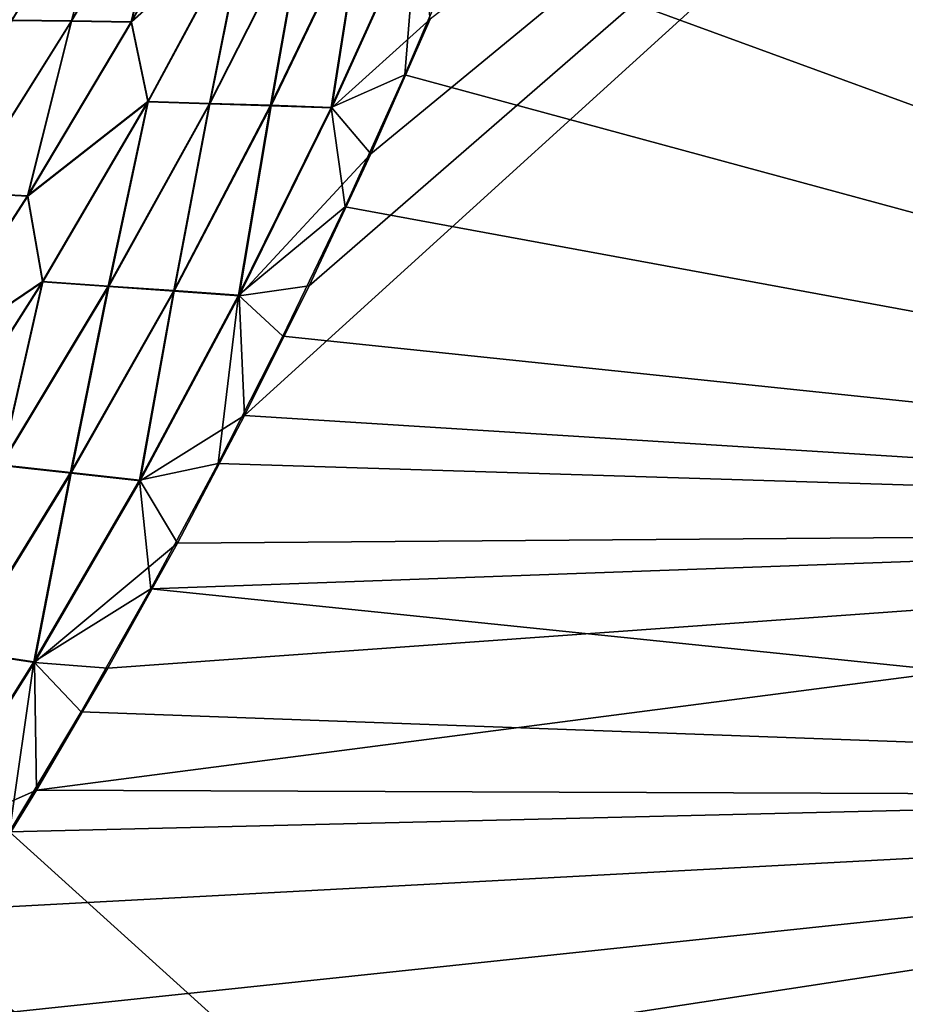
# Model space of a CAD drawing. Header units: metres. Extents: x -2 to 102, y -85 to 102.
# Tile 285 of 343: x 92.75 to 95.64, y 25.11 to 28.32. Entities that reach past the tile are written whole.
import ezdxf

# ---------------------------------------------------------------- set-up
doc = ezdxf.new("R2010")
doc.units = ezdxf.units.M
doc.layers.add('solid_21064300', color=7, linetype='CONTINUOUS')

msp = doc.modelspace()

# ---------------------------------------------------------------- linework, layer by layer
at = {"layer": 'solid_21064300'}
for points in [[(95.392036, 32.447853, -10.415613), (99.512444, 32.569004, -10.409643), (99.356873, 26.688757, -10.699394)], [(99.510719, 32.503227, 10.412885), (93.69519, 27.452665, 10.661753), (93.485512, 27.030266, 10.682567)], [(99.356117, 26.661158, 10.700754), (99.510719, 32.503227, 10.412885), (93.485512, 27.030266, 10.682567)], [(99.510719, 32.503227, 10.412885), (93.896652, 27.882322, 10.640581), (93.69519, 27.452665, 10.661753)], [(99.510719, 32.503227, 10.412885), (94.089928, 28.320303, 10.618999), (93.896652, 27.882322, 10.640581)], [(95.271202, 31.919905, -10.441628), (95.392036, 32.447853, -10.415613), (99.356873, 26.688757, -10.699394)], [(95.141891, 31.406755, -10.466913), (95.271202, 31.919905, -10.441628), (99.356873, 26.688757, -10.699394)], [(95.004066, 30.908417, -10.491469), (95.141891, 31.406755, -10.466913), (99.356873, 26.688757, -10.699394)], [(94.85804, 30.421745, -10.51545), (95.004066, 30.908417, -10.491469), (99.356873, 26.688757, -10.699394)], [(94.704025, 29.94474, -10.538955), (94.85804, 30.421745, -10.51545), (99.356873, 26.688757, -10.699394)], [(94.541855, 29.479467, -10.561881), (94.704025, 29.94474, -10.538955), (99.356873, 26.688757, -10.699394)], [(94.371559, 29.024452, -10.584302), (94.541855, 29.479467, -10.561881), (99.356873, 26.688757, -10.699394)], [(94.193207, 28.577742, -10.606315), (94.371559, 29.024452, -10.584302), (99.356873, 26.688757, -10.699394)], [(92.921371, 28.314428, -10.407381), (93.252846, 28.88653, -10.393844), (93.116585, 28.312117, -10.473372)], [(93.07193, 28.881273, -10.321104), (93.252846, 28.88653, -10.393844), (92.921371, 28.314428, -10.407381)], [(92.922203, 28.313358, 10.406566), (93.253685, 28.88546, 10.393086), (93.072563, 28.880344, 10.32015)], [(93.117645, 28.310904, 10.472751), (93.253685, 28.88546, 10.393086), (92.922203, 28.313358, 10.406566)], [(93.116585, 28.312117, -10.473372), (93.434685, 28.891752, -10.454879), (93.492058, 28.650728, -10.513827)], [(93.252846, 28.88653, -10.393844), (93.434685, 28.891752, -10.454879), (93.116585, 28.312117, -10.473372)], [(93.117645, 28.310904, 10.472751), (93.43573, 28.89056, 10.454302), (93.253685, 28.88546, 10.393086)], [(93.493355, 28.649412, 10.513401), (93.43573, 28.89056, 10.454302), (93.117645, 28.310904, 10.472751)], [(92.688263, 28.552526, -10.237259), (93.07193, 28.881273, -10.321104), (92.727196, 28.316965, -10.32877)], [(92.727821, 28.316051, 10.327744), (93.072563, 28.880344, 10.32015), (92.688713, 28.551775, 10.236043)], [(92.727196, 28.316965, -10.32877), (93.07193, 28.881273, -10.321104), (92.921371, 28.314428, -10.407381)], [(92.922203, 28.313358, 10.406566), (93.072563, 28.880344, 10.32015), (92.727821, 28.316051, 10.327744)], [(93.116585, 28.312117, -10.473372), (93.492058, 28.650728, -10.513827), (93.17012, 28.05249, -10.53668)], [(93.171425, 28.051142, 10.536221), (93.493355, 28.649412, 10.513401), (93.117645, 28.310904, 10.472751)], [(93.17012, 28.05249, -10.53668), (93.492058, 28.650728, -10.513827), (93.370735, 28.046291, -10.57937)], [(93.372307, 28.044828, 10.579074), (93.493355, 28.649412, 10.513401), (93.171425, 28.051142, 10.536221)], [(93.370735, 28.046291, -10.57937), (93.678879, 28.652246, -10.553187), (93.569977, 28.039833, -10.609583)], [(93.492058, 28.650728, -10.513827), (93.678879, 28.652246, -10.553187), (93.370735, 28.046291, -10.57937)], [(93.372307, 28.044828, 10.579074), (93.68042, 28.650837, 10.552914), (93.493355, 28.649412, 10.513401)], [(93.571823, 28.038271, 10.609432), (93.68042, 28.650837, 10.552914), (93.372307, 28.044828, 10.579074)], [(93.569977, 28.039833, -10.609583), (93.864395, 28.653219, -10.580961), (93.76725, 28.03315, -10.627541)], [(93.678879, 28.652246, -10.553187), (93.864395, 28.653219, -10.580961), (93.569977, 28.039833, -10.609583)], [(93.571823, 28.038271, 10.609432), (93.866196, 28.651728, 10.580823), (93.68042, 28.650837, 10.552914)], [(93.769379, 28.031494, 10.627519), (93.866196, 28.651728, 10.580823), (93.571823, 28.038271, 10.609432)], [(93.76725, 28.03315, -10.627541), (94.04805, 28.653675, -10.59735), (94.00676, 28.139259, -10.62792)], [(93.864395, 28.653219, -10.580961), (94.04805, 28.653675, -10.59735), (93.76725, 28.03315, -10.627541)], [(93.769379, 28.031494, 10.627519), (94.089928, 28.320303, 10.618999), (94.050117, 28.652109, 10.597331)], [(93.769379, 28.031494, 10.627519), (94.050117, 28.652109, 10.597331), (93.866196, 28.651728, 10.580823)], [(94.04805, 28.653675, -10.59735), (94.193207, 28.577742, -10.606315), (94.00676, 28.139259, -10.62792)], [(94.00676, 28.139259, -10.62792), (94.193207, 28.577742, -10.606315), (99.356873, 26.688757, -10.699394)], [(92.727196, 28.316965, -10.32877), (92.921371, 28.314428, -10.407381), (92.570145, 27.756176, -10.419829)], [(92.570145, 27.756176, -10.419829), (92.921371, 28.314428, -10.407381), (92.778679, 27.745132, -10.490962)], [(92.570961, 27.755112, 10.41896), (92.922203, 28.313358, 10.406566), (92.727821, 28.316051, 10.327744)], [(92.779724, 27.743906, 10.490297), (92.922203, 28.313358, 10.406566), (92.570961, 27.755112, 10.41896)], [(92.921371, 28.314428, -10.407381), (93.116585, 28.312117, -10.473372), (92.778679, 27.745132, -10.490962)], [(92.778679, 27.745132, -10.490962), (93.116585, 28.312117, -10.473372), (93.17012, 28.05249, -10.53668)], [(92.779724, 27.743906, 10.490297), (93.117645, 28.310904, 10.472751), (92.922203, 28.313358, 10.406566)], [(93.171425, 28.051142, 10.536221), (93.117645, 28.310904, 10.472751), (92.779724, 27.743906, 10.490297)], [(93.769379, 28.031494, 10.627519), (93.896652, 27.882322, 10.640581), (94.089928, 28.320303, 10.618999)], [(93.76725, 28.03315, -10.627541), (94.00676, 28.139259, -10.62792), (93.81221, 27.70965, -10.64909)], [(93.81221, 27.70965, -10.64909), (94.00676, 28.139259, -10.62792), (99.356873, 26.688757, -10.699394)], [(92.778679, 27.745132, -10.490962), (93.17012, 28.05249, -10.53668), (92.827332, 27.46674, -10.558736)], [(92.828613, 27.465368, 10.558243), (93.171425, 28.051142, 10.536221), (92.779724, 27.743906, 10.490297)], [(92.827332, 27.46674, -10.558736), (93.17012, 28.05249, -10.53668), (93.041695, 27.451601, -10.604896)], [(93.043251, 27.450096, 10.604578), (93.171425, 28.051142, 10.536221), (92.828613, 27.465368, 10.558243)], [(93.17012, 28.05249, -10.53668), (93.370735, 28.046291, -10.57937), (93.041695, 27.451601, -10.604896)], [(93.043251, 27.450096, 10.604578), (93.372307, 28.044828, 10.579074), (93.171425, 28.051142, 10.536221)], [(93.041695, 27.451601, -10.604896), (93.370735, 28.046291, -10.57937), (93.254654, 27.436512, -10.637663)], [(93.256493, 27.434891, 10.637501), (93.372307, 28.044828, 10.579074), (93.043251, 27.450096, 10.604578)], [(93.370735, 28.046291, -10.57937), (93.569977, 28.039833, -10.609583), (93.254654, 27.436512, -10.637663)], [(93.254654, 27.436512, -10.637663), (93.569977, 28.039833, -10.609583), (93.465569, 27.42152, -10.657282)], [(93.256493, 27.434891, 10.637501), (93.571823, 28.038271, 10.609432), (93.372307, 28.044828, 10.579074)], [(93.467705, 27.419792, 10.657256), (93.571823, 28.038271, 10.609432), (93.256493, 27.434891, 10.637501)], [(93.569977, 28.039833, -10.609583), (93.76725, 28.03315, -10.627541), (93.465569, 27.42152, -10.657282)], [(93.465569, 27.42152, -10.657282), (93.76725, 28.03315, -10.627541), (93.81221, 27.70965, -10.64909)], [(93.467705, 27.419792, 10.657256), (93.769379, 28.031494, 10.627519), (93.571823, 28.038271, 10.609432)], [(93.467705, 27.419792, 10.657256), (93.896652, 27.882322, 10.640581), (93.769379, 28.031494, 10.627519)], [(93.467705, 27.419792, 10.657256), (93.69519, 27.452665, 10.661753), (93.896652, 27.882322, 10.640581)], [(92.570145, 27.756176, -10.419829), (92.778679, 27.745132, -10.490962), (92.421303, 27.191544, -10.507638)], [(92.421303, 27.191544, -10.507638), (92.778679, 27.745132, -10.490962), (92.827332, 27.46674, -10.558736)], [(92.422302, 27.19034, 10.506927), (92.779724, 27.743906, 10.490297), (92.570961, 27.755112, 10.41896)], [(92.828613, 27.465368, 10.558243), (92.779724, 27.743906, 10.490297), (92.422302, 27.19034, 10.506927)], [(93.465569, 27.42152, -10.657282), (93.81221, 27.70965, -10.64909), (93.609695, 27.288027, -10.669866)], [(93.609695, 27.288027, -10.669866), (93.81221, 27.70965, -10.64909), (99.356873, 26.688757, -10.699394)], [(92.421303, 27.191544, -10.507638), (92.827332, 27.46674, -10.558736), (92.463959, 26.894266, -10.579975)], [(92.465195, 26.892914, 10.579446), (92.828613, 27.465368, 10.558243), (92.422302, 27.19034, 10.506927)], [(92.463959, 26.894266, -10.579975), (92.827332, 27.46674, -10.558736), (92.691917, 26.868982, -10.629737)], [(92.693436, 26.867472, 10.629393), (92.828613, 27.465368, 10.558243), (92.465195, 26.892914, 10.579446)], [(92.827332, 27.46674, -10.558736), (93.041695, 27.451601, -10.604896), (92.691917, 26.868982, -10.629737)], [(92.691917, 26.868982, -10.629737), (93.041695, 27.451601, -10.604896), (92.91848, 26.844078, -10.665167)], [(92.693436, 26.867472, 10.629393), (93.043251, 27.450096, 10.604578), (92.828613, 27.465368, 10.558243)], [(92.92028, 26.842426, 10.66499), (93.043251, 27.450096, 10.604578), (92.693436, 26.867472, 10.629393)], [(93.041695, 27.451601, -10.604896), (93.254654, 27.436512, -10.637663), (92.91848, 26.844078, -10.665167)], [(92.92028, 26.842426, 10.66499), (93.256493, 27.434891, 10.637501), (93.043251, 27.450096, 10.604578)], [(93.467705, 27.419792, 10.657256), (93.485512, 27.030266, 10.682567), (93.69519, 27.452665, 10.661753)], [(92.91848, 26.844078, -10.665167), (93.254654, 27.436512, -10.637663), (93.142952, 26.819614, -10.686535)], [(93.145058, 26.817831, 10.686504), (93.256493, 27.434891, 10.637501), (92.92028, 26.842426, 10.66499)], [(93.254654, 27.436512, -10.637663), (93.465569, 27.42152, -10.657282), (93.142952, 26.819614, -10.686535)], [(93.142952, 26.819614, -10.686535), (93.465569, 27.42152, -10.657282), (93.39917, 26.873451, -10.690293)], [(93.145058, 26.817831, 10.686504), (93.467705, 27.419792, 10.657256), (93.256493, 27.434891, 10.637501)], [(93.145058, 26.817831, 10.686504), (93.485512, 27.030266, 10.682567), (93.467705, 27.419792, 10.657256)], [(93.465569, 27.42152, -10.657282), (93.609695, 27.288027, -10.669866), (93.39917, 26.873451, -10.690293)], [(93.39917, 26.873451, -10.690293), (93.609695, 27.288027, -10.669866), (99.356873, 26.688757, -10.699394)], [(93.145058, 26.817831, 10.686504), (93.266914, 26.614744, 10.703042), (93.485512, 27.030266, 10.682567)], [(99.356117, 26.661158, 10.700754), (93.485512, 27.030266, 10.682567), (93.266914, 26.614744, 10.703042)], [(92.691917, 26.868982, -10.629737), (92.91848, 26.844078, -10.665167), (92.561584, 26.263378, -10.692057)], [(92.563324, 26.261719, 10.691863), (92.92028, 26.842426, 10.66499), (92.693436, 26.867472, 10.629393)], [(93.142952, 26.819614, -10.686535), (93.39917, 26.873451, -10.690293), (93.179863, 26.465363, -10.710402)], [(93.179863, 26.465363, -10.710402), (93.39917, 26.873451, -10.690293), (99.356873, 26.688757, -10.699394)], [(92.561584, 26.263378, -10.692057), (92.91848, 26.844078, -10.665167), (92.799423, 26.228268, -10.715258)], [(92.801468, 26.226452, 10.715221), (92.92028, 26.842426, 10.66499), (92.563324, 26.261719, 10.691863)], [(92.91848, 26.844078, -10.665167), (93.142952, 26.819614, -10.686535), (92.799423, 26.228268, -10.715258)], [(92.801468, 26.226452, 10.715221), (93.145058, 26.817831, 10.686504), (92.92028, 26.842426, 10.66499)], [(92.799423, 26.228268, -10.715258), (93.142952, 26.819614, -10.686535), (93.179863, 26.465363, -10.710402)], [(92.801468, 26.226452, 10.715221), (93.266914, 26.614744, 10.703042), (93.145058, 26.817831, 10.686504)], [(93.179863, 26.465363, -10.710402), (99.356873, 26.688757, -10.699394), (99.332802, 25.833054, -10.74156)], [(99.356117, 26.661158, 10.700754), (93.040466, 26.207434, 10.723112), (92.80761, 25.809868, 10.742702)], [(99.331474, 25.785217, 10.743917), (99.356117, 26.661158, 10.700754), (92.80761, 25.809868, 10.742702)], [(99.356117, 26.661158, 10.700754), (93.266914, 26.614744, 10.703042), (93.040466, 26.207434, 10.723112)], [(92.801468, 26.226452, 10.715221), (93.040466, 26.207434, 10.723112), (93.266914, 26.614744, 10.703042)], [(92.799423, 26.228268, -10.715258), (93.179863, 26.465363, -10.710402), (92.952942, 26.065271, -10.730117)], [(92.952942, 26.065271, -10.730117), (93.179863, 26.465363, -10.710402), (99.332802, 25.833054, -10.74156)], [(92.561584, 26.263378, -10.692057), (92.799423, 26.228268, -10.715258), (92.435097, 25.648392, -10.743406)], [(92.437012, 25.646584, 10.743361), (92.801468, 26.226452, 10.715221), (92.563324, 26.261719, 10.691863)], [(92.435097, 25.648392, -10.743406), (92.799423, 26.228268, -10.715258), (92.720016, 25.674982, -10.749349)], [(92.437012, 25.646584, 10.743361), (92.80761, 25.809868, 10.742702), (92.801468, 26.226452, 10.715221)], [(92.799423, 26.228268, -10.715258), (92.952942, 26.065271, -10.730117), (92.720016, 25.674982, -10.749349)], [(92.801468, 26.226452, 10.715221), (92.80761, 25.809868, 10.742702), (93.040466, 26.207434, 10.723112)], [(92.720016, 25.674982, -10.749349), (92.952942, 26.065271, -10.730117), (99.332802, 25.833054, -10.74156)], [(92.437012, 25.646584, 10.743361), (92.568802, 25.422688, 10.761781), (92.80761, 25.809868, 10.742702)], [(99.331474, 25.785217, 10.743917), (92.80761, 25.809868, 10.742702), (92.568802, 25.422688, 10.761781)], [(92.720016, 25.674982, -10.749349), (99.332802, 25.833054, -10.74156), (99.155891, 19.853584, -11.036201)], [(99.331474, 25.785217, 10.743917), (87.438583, 20.155844, 11.021306), (87.118431, 19.954443, 11.03123)], [(99.155106, 19.825977, 11.03756), (99.331474, 25.785217, 10.743917), (87.118431, 19.954443, 11.03123)], [(99.331474, 25.785217, 10.743917), (87.755661, 20.366642, 11.010919), (87.438583, 20.155844, 11.021306)], [(99.331474, 25.785217, 10.743917), (88.069908, 20.586756, 11.000072), (87.755661, 20.366642, 11.010919)], [(99.331474, 25.785217, 10.743917), (88.381248, 20.816238, 10.988765), (88.069908, 20.586756, 11.000072)], [(99.331474, 25.785217, 10.743917), (88.689262, 21.055243, 10.976988), (88.381248, 20.816238, 10.988765)], [(99.331474, 25.785217, 10.743917), (88.993713, 21.303865, 10.964737), (88.689262, 21.055243, 10.976988)], [(99.331474, 25.785217, 10.743917), (89.294991, 21.56201, 10.952017), (88.993713, 21.303865, 10.964737)], [(99.331474, 25.785217, 10.743917), (89.592621, 21.829742, 10.938825), (89.294991, 21.56201, 10.952017)], [(99.331474, 25.785217, 10.743917), (89.886055, 22.107149, 10.925155), (89.592621, 21.829742, 10.938825)], [(99.331474, 25.785217, 10.743917), (90.175415, 22.39422, 10.91101), (89.886055, 22.107149, 10.925155)], [(99.331474, 25.785217, 10.743917), (90.460815, 22.690933, 10.896389), (90.175415, 22.39422, 10.91101)], [(99.331474, 25.785217, 10.743917), (90.741653, 22.99737, 10.881289), (90.460815, 22.690933, 10.896389)], [(99.331474, 25.785217, 10.743917), (91.017448, 23.313557, 10.865708), (90.741653, 22.99737, 10.881289)], [(99.331474, 25.785217, 10.743917), (91.288498, 23.639206, 10.849663), (91.017448, 23.313557, 10.865708)], [(99.331474, 25.785217, 10.743917), (91.554703, 23.974724, 10.83313), (91.288498, 23.639206, 10.849663)], [(99.331474, 25.785217, 10.743917), (91.815773, 24.320679, 10.816083), (91.554703, 23.974724, 10.83313)], [(99.331474, 25.785217, 10.743917), (92.071869, 24.677542, 10.798498), (91.815773, 24.320679, 10.816083)], [(99.331474, 25.785217, 10.743917), (92.323219, 25.045069, 10.780388), (92.071869, 24.677542, 10.798498)], [(99.331474, 25.785217, 10.743917), (92.568802, 25.422688, 10.761781), (92.323219, 25.045069, 10.780388)], [(92.481674, 25.295361, -10.768055), (92.720016, 25.674982, -10.749349), (99.155891, 19.853584, -11.036201)], [(92.237015, 24.925465, -10.786282), (92.481674, 25.295361, -10.768055), (99.155891, 19.853584, -11.036201)]]:
    msp.add_3dface(points, dxfattribs=at)

doc.saveas('drawing.dxf')
